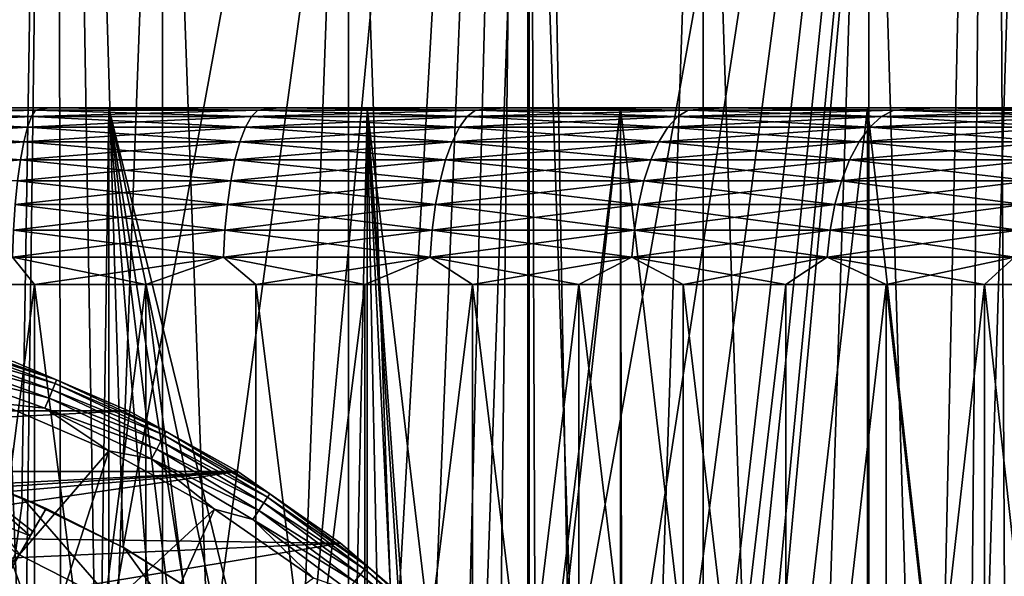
# Model space of a CAD drawing. Header units: metres. Extents: x -30 to 30, y -76 to 64.
# Tile 420 of 541: x 1.23 to 4.02, y 51.17 to 52.75. Entities that reach past the tile are written whole.
import ezdxf

# ---------------------------------------------------------------- set-up
doc = ezdxf.new("R2010")
doc.units = ezdxf.units.M
doc.layers.add('solid_508511', color=7, linetype='CONTINUOUS')

msp = doc.modelspace()

# ---------------------------------------------------------------- linework, layer by layer
at = {"layer": 'solid_508511'}
for points in [[(0.713028, 10.325403, 22.988945), (1.337299, 57.5, 22.961088), (0, 57.5, 23)], [(0, 51.650002, -23), (0, 57.5, -23), (1.337299, 57.5, -22.961088)], [(0.317385, 51.633965, -22.99781), (0, 51.650002, -23), (1.337299, 57.5, -22.961088)], [(0.632159, 51.585915, -22.99131), (0.317385, 51.633965, -22.99781), (1.337299, 57.5, -22.961088)], [(0.940297, 51.506386, -22.980772), (0.632159, 51.585915, -22.99131), (1.337299, 57.5, -22.961088)], [(0.713028, 10.325403, 22.988945), (1.425724, 10.251332, 22.955769), (1.337299, 57.5, 22.961088)], [(1.239699, 51.395794, -22.966566), (0.940297, 51.506386, -22.980772), (1.337299, 57.5, -22.961088)], [(1.526391, 51.255478, -22.949295), (1.239699, 51.395794, -22.966566), (1.337299, 57.5, -22.961088)], [(2.134112, 10.127601, 22.900776), (2.670147, 57.5, 22.844479), (1.337299, 57.5, 22.961088)], [(1.425724, 10.251332, 22.955769), (2.134112, 10.127601, 22.900776), (1.337299, 57.5, 22.961088)], [(1.526391, 51.255478, -22.949295), (1.337299, 57.5, -22.961088), (2.670147, 57.5, -22.844479)], [(1.797992, 51.086449, -22.929615), (1.526391, 51.255478, -22.949295), (2.670147, 57.5, -22.844479)], [(2.051232, 50.890598, -22.908348), (1.797992, 51.086449, -22.929615), (2.670147, 57.5, -22.844479)], [(2.28324, 50.670086, -22.886389), (2.051232, 50.890598, -22.908348), (2.670147, 57.5, -22.844479)], [(2.134112, 10.127601, 22.900776), (2.837464, 9.95345, 22.824303), (2.670147, 57.5, 22.844479)], [(2.390679, 50.551128, -22.875416), (2.28324, 50.670086, -22.886389), (2.670147, 57.5, -22.844479)], [(2.49194, 50.426842, -22.864607), (2.390679, 50.551128, -22.875416), (2.670147, 57.5, -22.844479)], [(2.674352, 50.164429, -22.843988), (2.49194, 50.426842, -22.864607), (2.670147, 57.5, -22.844479)], [(3.532685, 9.728444, 22.727079), (3.993941, 57.5, 22.650572), (2.670147, 57.5, 22.844479)], [(2.837464, 9.95345, 22.824303), (3.532685, 9.728444, 22.727079), (2.670147, 57.5, 22.844479)], [(2.674352, 50.164429, -22.843988), (2.670147, 57.5, -22.844479), (3.993941, 57.5, -22.650572)], [(2.829364, 49.884613, -22.825308), (2.674352, 50.164429, -22.843988), (3.993941, 57.5, -22.650572)], [(2.954892, 49.591381, -22.809397), (2.829364, 49.884613, -22.825308), (3.993941, 57.5, -22.650572)], [(3.050039, 49.287239, -22.796869), (2.954892, 49.591381, -22.809397), (3.993941, 57.5, -22.650572)], [(3.113941, 48.975269, -22.788229), (3.050039, 49.287239, -22.796869), (3.993941, 57.5, -22.650572)], [(3.145982, 48.659077, -22.783827), (3.113941, 48.975269, -22.788229), (3.993941, 57.5, -22.650572)], [(3.145982, 48.340935, -22.783827), (3.145982, 48.659077, -22.783827), (3.993941, 57.5, -22.650572)], [(3.614462, 39.964725, -22.714218), (3.145982, 48.340935, -22.783827), (3.993941, 57.5, -22.650572)], [(3.532685, 9.728444, 22.727079), (4.216583, 9.452147, 22.610184), (3.993941, 57.5, 22.650572)], [(4.314974, 39.682007, -22.591614), (3.614462, 39.964725, -22.714218), (3.993941, 57.5, -22.650572)], [(4.886701, 9.123749, 22.474878), (5.304138, 57.5, 22.380037), (3.993941, 57.5, 22.650572)], [(4.216583, 9.452147, 22.610184), (4.886701, 9.123749, 22.474878), (3.993941, 57.5, 22.650572)], [(4.314974, 39.682007, -22.591614), (3.993941, 57.5, -22.650572), (5.304138, 57.5, -22.380037)], [(1.637794, 54.5, 6.290277), (1.637813, 39.999996, 6.290276), (1.098375, 39.999996, 6.406526)], [(1.098508, 54.5, 6.406504), (1.637794, 54.5, 6.290277), (1.098375, 39.999996, 6.406526)], [(1.098508, 54.5, -6.406504), (1.098376, 39.999996, -6.406526), (1.637815, 39.999996, -6.290275)], [(1.637794, 54.5, -6.290277), (1.098508, 54.5, -6.406504), (1.637815, 39.999996, -6.290275)], [(1.637794, 54.5, 6.290277), (2.165419, 54.5, 6.128702), (1.637813, 39.999996, 6.290276)], [(1.637794, 54.5, -6.290277), (1.637815, 39.999996, -6.290275), (2.165299, 39.999996, -6.128742)], [(2.165419, 54.5, -6.128702), (1.637794, 54.5, -6.290277), (2.165299, 39.999996, -6.128742)], [(2.165419, 54.5, 6.128702), (2.165296, 39.999996, 6.128743), (1.637813, 39.999996, 6.290276)], [(2.677306, 54.5, 5.923008), (2.67735, 39.999996, 5.922989), (2.165296, 39.999996, 6.128743)], [(2.165419, 54.5, 6.128702), (2.677306, 54.5, 5.923008), (2.165296, 39.999996, 6.128743)], [(2.165419, 54.5, -6.128702), (2.165299, 39.999996, -6.128742), (2.677352, 39.999996, -5.922988)], [(2.677306, 54.5, -5.923008), (2.165419, 54.5, -6.128702), (2.677352, 39.999996, -5.922988)], [(2.677306, 54.5, 5.923008), (3.170048, 54.5, 5.674577), (2.67735, 39.999996, 5.922989)], [(2.677306, 54.5, -5.923008), (2.677352, 39.999996, -5.922988), (3.169956, 39.999996, -5.674625)], [(3.170048, 54.5, -5.674577), (2.677306, 54.5, -5.923008), (3.169956, 39.999996, -5.674625)], [(3.170048, 54.5, 5.674577), (3.169953, 39.999996, 5.674627), (2.67735, 39.999996, 5.922989)], [(3.639813, 54.5, 5.385328), (3.639867, 39.999996, 5.385292), (3.169953, 39.999996, 5.674627)], [(3.170048, 54.5, 5.674577), (3.639813, 54.5, 5.385328), (3.169953, 39.999996, 5.674627)], [(3.170048, 54.5, -5.674577), (3.169956, 39.999996, -5.674625), (3.639868, 39.999996, -5.385291)], [(3.639813, 54.5, -5.385328), (3.170048, 54.5, -5.674577), (3.639868, 39.999996, -5.385291)], [(3.639813, 54.5, 5.385328), (4.083487, 54.5, 5.057189), (3.639867, 39.999996, 5.385292)], [(3.639813, 54.5, -5.385328), (3.639868, 39.999996, -5.385291), (4.083367, 39.999996, -5.057283)], [(4.083487, 54.5, -5.057189), (3.639813, 54.5, -5.385328), (4.083367, 39.999996, -5.057283)], [(4.083487, 54.5, 5.057189), (4.083364, 39.999996, 5.057286), (3.639867, 39.999996, 5.385292)], [(0.641151, 52.493843, 8.146592), (0.635159, 52.475506, 8.070461), (1.266402, 52.475506, 7.995749)], [(1.278348, 52.493843, -8.071175), (1.266402, 52.475506, -7.995749), (0.635159, 52.475506, -8.070461)], [(0.641151, 52.493843, -8.146592), (1.278348, 52.493843, -8.071175), (0.635159, 52.475506, -8.070461)], [(0.641151, 52.493843, -8.146592), (0.658937, 52.5, -8.223638), (1.278348, 52.493843, -8.071175)], [(1.278348, 52.493843, 8.071175), (0.658937, 52.5, 8.223638), (0.641151, 52.493843, 8.146592)], [(1.278348, 52.493843, 8.071175), (0.641151, 52.493843, 8.146592), (1.266402, 52.475506, 7.995749)], [(0.658937, 52.5, 8.223638), (1.316953, 52.5, 8.14421), (0.745352, 52.5, 9.470714)], [(1.316953, 52.5, -8.14421), (0.658937, 52.5, -8.223638), (0.745352, 52.5, -9.470714)], [(1.278348, 52.493843, -8.071175), (0.658937, 52.5, -8.223638), (1.316953, 52.5, -8.14421)], [(1.278348, 52.493843, 8.071175), (1.316953, 52.5, 8.14421), (0.658937, 52.5, 8.223638)], [(0.744993, 46.5, 9.470744), (0.745352, 52.5, 9.470714), (1.485397, 46.5, 9.383155)], [(0.745352, 52.5, -9.470714), (1.003377, 50.789806, -9.446864), (1.236453, 50.672832, -9.419192)], [(0.745352, 52.5, -9.470714), (1.236453, 50.672832, -9.419192), (1.457095, 50.531471, -9.387591)], [(0.745352, 52.5, -9.470714), (1.457095, 50.531471, -9.387591), (1.486151, 52.5, -9.383035)], [(1.316953, 52.5, 8.14421), (1.486151, 52.5, 9.383035), (0.745352, 52.5, 9.470714)], [(1.485397, 46.5, 9.383155), (0.745352, 52.5, 9.470714), (1.486151, 52.5, 9.383035)], [(1.316953, 52.5, -8.14421), (0.745352, 52.5, -9.470714), (1.486151, 52.5, -9.383035)], [(1.278348, 52.493843, 8.071175), (1.266402, 52.475506, 7.995749), (1.889838, 52.475506, 7.87174)], [(1.907665, 52.493843, -7.945996), (1.889838, 52.475506, -7.87174), (1.266402, 52.475506, -7.995749)], [(1.278348, 52.493843, -8.071175), (1.907665, 52.493843, -7.945996), (1.266402, 52.475506, -7.995749)], [(1.278348, 52.493843, -8.071175), (1.316953, 52.5, -8.14421), (1.907665, 52.493843, -7.945996)], [(1.907665, 52.493843, 7.945996), (1.316953, 52.5, 8.14421), (1.278348, 52.493843, 8.071175)], [(1.907665, 52.493843, 7.945996), (1.278348, 52.493843, 8.071175), (1.889838, 52.475506, 7.87174)], [(1.316953, 52.5, 8.14421), (1.968272, 52.5, 8.011763), (1.486151, 52.5, 9.383035)], [(1.968272, 52.5, -8.011763), (1.316953, 52.5, -8.14421), (1.486151, 52.5, -9.383035)], [(1.907665, 52.493843, -7.945996), (1.316953, 52.5, -8.14421), (1.968272, 52.5, -8.011763)], [(1.907665, 52.493843, 7.945996), (1.968272, 52.5, 8.011763), (1.316953, 52.5, 8.14421)], [(1.486151, 52.5, -9.383035), (1.457095, 50.531471, -9.387591), (1.662649, 50.366978, -9.353374)], [(1.485397, 46.5, 9.383155), (1.486151, 52.5, 9.383035), (2.216653, 46.5, 9.237773)], [(1.486151, 52.5, -9.383035), (1.662649, 50.366978, -9.353374), (1.849612, 50.181938, -9.318205)], [(1.486151, 52.5, -9.383035), (1.849612, 50.181938, -9.318205), (2.016315, 49.977982, -9.28356)], [(1.486151, 52.5, -9.383035), (2.016315, 49.977982, -9.28356), (2.160056, 49.758633, -9.251171)], [(1.486151, 52.5, -9.383035), (2.160056, 49.758633, -9.251171), (2.217708, 52.5, -9.237518)], [(1.968272, 52.5, 8.011763), (2.217708, 52.5, 9.237518), (1.486151, 52.5, 9.383035)], [(2.216653, 46.5, 9.237773), (1.486151, 52.5, 9.383035), (2.217708, 52.5, 9.237518)], [(1.968272, 52.5, -8.011763), (1.486151, 52.5, -9.383035), (2.217708, 52.5, -9.237518)], [(1.907665, 52.493843, 7.945996), (1.889838, 52.475506, 7.87174), (2.501621, 52.475506, 7.699199)], [(2.52522, 52.493843, -7.771827), (2.501621, 52.475506, -7.699199), (1.889838, 52.475506, -7.87174)], [(1.907665, 52.493843, -7.945996), (2.52522, 52.493843, -7.771827), (1.889838, 52.475506, -7.87174)], [(1.907665, 52.493843, -7.945996), (1.968272, 52.5, -8.011763), (2.52522, 52.493843, -7.771827)], [(2.52522, 52.493843, 7.771827), (1.968272, 52.5, 8.011763), (1.907665, 52.493843, 7.945996)], [(2.52522, 52.493843, 7.771827), (1.907665, 52.493843, 7.945996), (2.501621, 52.475506, 7.699199)], [(1.968272, 52.5, 8.011763), (2.607452, 52.5, 7.82711), (2.217708, 52.5, 9.237518)], [(2.607452, 52.5, -7.82711), (1.968272, 52.5, -8.011763), (2.217708, 52.5, -9.237518)], [(2.52522, 52.493843, -7.771827), (1.968272, 52.5, -8.011763), (2.607452, 52.5, -7.82711)], [(2.52522, 52.493843, 7.771827), (2.607452, 52.5, 7.82711), (1.968272, 52.5, 8.011763)], [(2.217708, 52.5, -9.237518), (2.160056, 49.758633, -9.251171), (2.279464, 49.526661, -9.222475)], [(2.216653, 46.5, 9.237773), (2.217708, 52.5, 9.237518), (2.934255, 46.5, 9.035494)], [(2.217708, 52.5, -9.237518), (2.279464, 49.526661, -9.222475), (2.373737, 49.284451, -9.198662)], [(2.217708, 52.5, -9.237518), (2.373737, 49.284451, -9.198662), (2.441936, 49.035683, -9.180792)], [(2.217708, 52.5, -9.237518), (2.441936, 49.035683, -9.180792), (2.484058, 48.781879, -9.169485)], [(2.217708, 52.5, -9.237518), (2.484058, 48.781879, -9.169485), (2.935682, 52.5, -9.035028)], [(2.607452, 52.5, 7.82711), (2.935682, 52.5, 9.035028), (2.217708, 52.5, 9.237518)], [(2.934255, 46.5, 9.035494), (2.217708, 52.5, 9.237518), (2.935682, 52.5, 9.035028)], [(2.607452, 52.5, -7.82711), (2.217708, 52.5, -9.237518), (2.935682, 52.5, -9.035028)], [(2.935682, 52.5, -9.035028), (2.484058, 48.781879, -9.169485), (2.499872, 48.525898, -9.165186)], [(2.948315, 46.5, -9.030915), (2.935682, 52.5, -9.035028), (2.499872, 48.525898, -9.165186)], [(2.52522, 52.493843, 7.771827), (2.501621, 52.475506, 7.699199), (3.097982, 52.475506, 7.47919)], [(3.127206, 52.493843, -7.549743), (3.097982, 52.475506, -7.47919), (2.501621, 52.475506, -7.699199)], [(2.52522, 52.493843, -7.771827), (3.127206, 52.493843, -7.549743), (2.501621, 52.475506, -7.699199)], [(2.52522, 52.493843, -7.771827), (2.607452, 52.5, -7.82711), (3.127206, 52.493843, -7.549743)], [(3.127206, 52.493843, 7.549743), (2.607452, 52.5, 7.82711), (2.52522, 52.493843, 7.771827)], [(3.127206, 52.493843, 7.549743), (2.52522, 52.493843, 7.771827), (3.097982, 52.475506, 7.47919)], [(2.607452, 52.5, 7.82711), (3.229092, 52.5, 7.591803), (2.935682, 52.5, 9.035028)], [(3.229092, 52.5, -7.591803), (2.607452, 52.5, -7.82711), (2.935682, 52.5, -9.035028)], [(3.127206, 52.493843, -7.549743), (2.607452, 52.5, -7.82711), (3.229092, 52.5, -7.591803)], [(3.127206, 52.493843, 7.549743), (3.229092, 52.5, 7.591803), (2.607452, 52.5, 7.82711)], [(2.934255, 46.5, 9.035494), (2.935682, 52.5, 9.035028), (3.633785, 46.5, 8.777563)], [(3.229092, 52.5, 7.591803), (3.635472, 52.5, 8.776863), (2.935682, 52.5, 9.035028)], [(3.633785, 46.5, 8.777563), (2.935682, 52.5, 9.035028), (3.635472, 52.5, 8.776863)], [(3.229092, 52.5, -7.591803), (2.935682, 52.5, -9.035028), (3.635472, 52.5, -8.776863)], [(2.948315, 46.5, -9.030915), (3.635472, 52.5, -8.776863), (2.935682, 52.5, -9.035028)], [(3.647443, 46.5, -8.771896), (3.635472, 52.5, -8.776863), (2.948315, 46.5, -9.030915)], [(3.127206, 52.493843, 7.549743), (3.097982, 52.475506, 7.47919), (3.675242, 52.475506, 7.213069)], [(3.709912, 52.493843, -7.281112), (3.675242, 52.475506, -7.213069), (3.097982, 52.475506, -7.47919)], [(3.127206, 52.493843, -7.549743), (3.709912, 52.493843, -7.281112), (3.097982, 52.475506, -7.47919)], [(3.127206, 52.493843, -7.549743), (3.229092, 52.5, -7.591803), (3.709912, 52.493843, -7.281112)], [(3.709912, 52.493843, 7.281112), (3.229092, 52.5, 7.591803), (3.127206, 52.493843, 7.549743)], [(3.709912, 52.493843, 7.281112), (3.127206, 52.493843, 7.549743), (3.675242, 52.475506, 7.213069)], [(3.229092, 52.5, 7.591803), (3.829552, 52.5, 7.307326), (3.635472, 52.5, 8.776863)], [(3.829552, 52.5, -7.307326), (3.229092, 52.5, -7.591803), (3.635472, 52.5, -8.776863)], [(3.709912, 52.493843, -7.281112), (3.229092, 52.5, -7.591803), (3.829552, 52.5, -7.307326)], [(3.709912, 52.493843, 7.281112), (3.829552, 52.5, 7.307326), (3.229092, 52.5, 7.591803)], [(3.633785, 46.5, 8.777563), (3.635472, 52.5, 8.776863), (4.310934, 46.5, 8.465569)], [(3.829552, 52.5, 7.307326), (4.312915, 52.5, 8.464558), (3.635472, 52.5, 8.776863)], [(4.310934, 46.5, 8.465569), (3.635472, 52.5, 8.776863), (4.312915, 52.5, 8.464558)], [(3.829552, 52.5, -7.307326), (3.635472, 52.5, -8.776863), (4.312915, 52.5, -8.464558)], [(3.647443, 46.5, -8.771896), (4.312915, 52.5, -8.464558), (3.635472, 52.5, -8.776863)], [(4.324105, 46.5, -8.458849), (4.312915, 52.5, -8.464558), (3.647443, 46.5, -8.771896)], [(3.709912, 52.493843, 7.281112), (3.675242, 52.475506, 7.213069), (4.229844, 52.475506, 6.902478)], [(4.269745, 52.493843, -6.96759), (4.229844, 52.475506, -6.902478), (3.675242, 52.475506, -7.213069)], [(3.709912, 52.493843, -7.281112), (4.269745, 52.493843, -6.96759), (3.675242, 52.475506, -7.213069)], [(3.709912, 52.493843, -7.281112), (3.829552, 52.5, -7.307326), (4.269745, 52.493843, -6.96759)], [(4.269745, 52.493843, 6.96759), (3.829552, 52.5, 7.307326), (3.709912, 52.493843, 7.281112)], [(4.269745, 52.493843, 6.96759), (3.709912, 52.493843, 7.281112), (4.229844, 52.475506, 6.902478)], [(3.829552, 52.5, 7.307326), (4.40535, 52.5, 6.975342), (4.312915, 52.5, 8.464558)], [(4.40535, 52.5, -6.975342), (3.829552, 52.5, -7.307326), (4.312915, 52.5, -8.464558)], [(4.269745, 52.493843, -6.96759), (3.829552, 52.5, -7.307326), (4.40535, 52.5, -6.975342)], [(4.269745, 52.493843, 6.96759), (4.40535, 52.5, 6.975342), (3.829552, 52.5, 7.307326)], [(0.635159, 52.475506, 8.070461), (0.629467, 52.445431, 7.998133), (1.255053, 52.445431, 7.92409)], [(1.266402, 52.475506, -7.995749), (1.255053, 52.445431, -7.92409), (0.629467, 52.445431, -7.998133)], [(0.635159, 52.475506, -8.070461), (1.266402, 52.475506, -7.995749), (0.629467, 52.445431, -7.998133)], [(1.266402, 52.475506, 7.995749), (0.635159, 52.475506, 8.070461), (1.255053, 52.445431, 7.92409)], [(1.266402, 52.475506, 7.995749), (1.255053, 52.445431, 7.92409), (1.872901, 52.445431, 7.801192)], [(1.889838, 52.475506, -7.87174), (1.872901, 52.445431, -7.801192), (1.255053, 52.445431, -7.92409)], [(1.266402, 52.475506, -7.995749), (1.889838, 52.475506, -7.87174), (1.255053, 52.445431, -7.92409)], [(1.889838, 52.475506, 7.87174), (1.266402, 52.475506, 7.995749), (1.872901, 52.445431, 7.801192)], [(1.889838, 52.475506, 7.87174), (1.872901, 52.445431, 7.801192), (2.479202, 52.445431, 7.630198)], [(2.501621, 52.475506, -7.699199), (2.479202, 52.445431, -7.630198), (1.872901, 52.445431, -7.801192)], [(1.889838, 52.475506, -7.87174), (2.501621, 52.475506, -7.699199), (1.872901, 52.445431, -7.801192)], [(2.501621, 52.475506, 7.699199), (1.889838, 52.475506, 7.87174), (2.479202, 52.445431, 7.630198)], [(2.501621, 52.475506, 7.699199), (2.479202, 52.445431, 7.630198), (3.070217, 52.445431, 7.41216)], [(3.097982, 52.475506, -7.47919), (3.070217, 52.445431, -7.41216), (2.479202, 52.445431, -7.630198)], [(2.501621, 52.475506, -7.699199), (3.097982, 52.475506, -7.47919), (2.479202, 52.445431, -7.630198)], [(3.097982, 52.475506, 7.47919), (2.501621, 52.475506, 7.699199), (3.070217, 52.445431, 7.41216)], [(3.097982, 52.475506, 7.47919), (3.070217, 52.445431, 7.41216), (3.642304, 52.445431, 7.148425)], [(3.675242, 52.475506, -7.213069), (3.642304, 52.445431, -7.148425), (3.070217, 52.445431, -7.41216)], [(3.097982, 52.475506, -7.47919), (3.675242, 52.475506, -7.213069), (3.070217, 52.445431, -7.41216)], [(3.675242, 52.475506, 7.213069), (3.097982, 52.475506, 7.47919), (3.642304, 52.445431, 7.148425)], [(3.675242, 52.475506, 7.213069), (3.642304, 52.445431, 7.148425), (4.191936, 52.445431, 6.840617)], [(4.229844, 52.475506, -6.902478), (4.191936, 52.445431, -6.840617), (3.642304, 52.445431, -7.148425)], [(3.675242, 52.475506, -7.213069), (4.229844, 52.475506, -6.902478), (3.642304, 52.445431, -7.148425)], [(4.229844, 52.475506, 6.902478), (3.675242, 52.475506, 7.213069), (4.191936, 52.445431, 6.840617)], [(0.629467, 52.445431, 7.998133), (0.624214, 52.404369, 7.931391), (1.24458, 52.404369, 7.857966)], [(1.255053, 52.445431, -7.92409), (1.24458, 52.404369, -7.857966), (0.624214, 52.404369, -7.931391)], [(0.629467, 52.445431, -7.998133), (1.255053, 52.445431, -7.92409), (0.624214, 52.404369, -7.931391)], [(1.255053, 52.445431, 7.92409), (0.629467, 52.445431, 7.998133), (1.24458, 52.404369, 7.857966)], [(1.255053, 52.445431, 7.92409), (1.24458, 52.404369, 7.857966), (1.857272, 52.404369, 7.736094)], [(1.872901, 52.445431, -7.801192), (1.857272, 52.404369, -7.736094), (1.24458, 52.404369, -7.857966)], [(1.255053, 52.445431, -7.92409), (1.872901, 52.445431, -7.801192), (1.24458, 52.404369, -7.857966)], [(1.872901, 52.445431, 7.801192), (1.255053, 52.445431, 7.92409), (1.857272, 52.404369, 7.736094)], [(1.872901, 52.445431, 7.801192), (1.857272, 52.404369, 7.736094), (2.458513, 52.404369, 7.566526)], [(2.479202, 52.445431, -7.630198), (2.458513, 52.404369, -7.566526), (1.857272, 52.404369, -7.736094)], [(1.872901, 52.445431, -7.801192), (2.479202, 52.445431, -7.630198), (1.857272, 52.404369, -7.736094)], [(2.479202, 52.445431, 7.630198), (1.872901, 52.445431, 7.801192), (2.458513, 52.404369, 7.566526)], [(2.479202, 52.445431, 7.630198), (2.458513, 52.404369, 7.566526), (3.044598, 52.404369, 7.350309)], [(3.070217, 52.445431, -7.41216), (3.044598, 52.404369, -7.350309), (2.458513, 52.404369, -7.566526)], [(2.479202, 52.445431, -7.630198), (3.070217, 52.445431, -7.41216), (2.458513, 52.404369, -7.566526)], [(3.070217, 52.445431, 7.41216), (2.479202, 52.445431, 7.630198), (3.044598, 52.404369, 7.350309)], [(3.070217, 52.445431, 7.41216), (3.044598, 52.404369, 7.350309), (3.611911, 52.404369, 7.088774)], [(3.642304, 52.445431, -7.148425), (3.611911, 52.404369, -7.088774), (3.044598, 52.404369, -7.350309)], [(3.070217, 52.445431, -7.41216), (3.642304, 52.445431, -7.148425), (3.044598, 52.404369, -7.350309)], [(3.642304, 52.445431, 7.148425), (3.070217, 52.445431, 7.41216), (3.611911, 52.404369, 7.088774)], [(3.642304, 52.445431, 7.148425), (3.611911, 52.404369, 7.088774), (4.156955, 52.404369, 6.783534)], [(4.191936, 52.445431, -6.840617), (4.156955, 52.404369, -6.783534), (3.611911, 52.404369, -7.088774)], [(3.642304, 52.445431, -7.148425), (4.191936, 52.445431, -6.840617), (3.611911, 52.404369, -7.088774)], [(4.191936, 52.445431, 6.840617), (3.642304, 52.445431, 7.148425), (4.156955, 52.404369, 6.783534)], [(0.624214, 52.404369, 7.931391), (0.619531, 52.353333, 7.871883), (1.235242, 52.353333, 7.799009)], [(1.24458, 52.404369, -7.857966), (1.235242, 52.353333, -7.799009), (0.619531, 52.353333, -7.871883)], [(0.624214, 52.404369, -7.931391), (1.24458, 52.404369, -7.857966), (0.619531, 52.353333, -7.871883)], [(1.24458, 52.404369, 7.857966), (0.624214, 52.404369, 7.931391), (1.235242, 52.353333, 7.799009)], [(1.24458, 52.404369, 7.857966), (1.235242, 52.353333, 7.799009), (1.843337, 52.353333, 7.678051)], [(1.857272, 52.404369, -7.736094), (1.843337, 52.353333, -7.678051), (1.235242, 52.353333, -7.799009)], [(1.24458, 52.404369, -7.857966), (1.857272, 52.404369, -7.736094), (1.235242, 52.353333, -7.799009)], [(1.857272, 52.404369, 7.736094), (1.24458, 52.404369, 7.857966), (1.843337, 52.353333, 7.678051)], [(1.857272, 52.404369, 7.736094), (1.843337, 52.353333, 7.678051), (2.440068, 52.353333, 7.509756)], [(2.458513, 52.404369, -7.566526), (2.440068, 52.353333, -7.509756), (1.843337, 52.353333, -7.678051)], [(1.857272, 52.404369, -7.736094), (2.458513, 52.404369, -7.566526), (1.843337, 52.353333, -7.678051)], [(2.458513, 52.404369, 7.566526), (1.857272, 52.404369, 7.736094), (2.440068, 52.353333, 7.509756)], [(2.458513, 52.404369, 7.566526), (2.440068, 52.353333, 7.509756), (3.021754, 52.353333, 7.29516)], [(3.044598, 52.404369, -7.350309), (3.021754, 52.353333, -7.29516), (2.440068, 52.353333, -7.509756)], [(2.458513, 52.404369, -7.566526), (3.044598, 52.404369, -7.350309), (2.440068, 52.353333, -7.509756)], [(3.044598, 52.404369, 7.350309), (2.458513, 52.404369, 7.566526), (3.021754, 52.353333, 7.29516)], [(3.044598, 52.404369, 7.350309), (3.021754, 52.353333, 7.29516), (3.584811, 52.353333, 7.035588)], [(3.611911, 52.404369, -7.088774), (3.584811, 52.353333, -7.035588), (3.021754, 52.353333, -7.29516)], [(3.044598, 52.404369, -7.350309), (3.611911, 52.404369, -7.088774), (3.021754, 52.353333, -7.29516)], [(3.611911, 52.404369, 7.088774), (3.044598, 52.404369, 7.350309), (3.584811, 52.353333, 7.035588)], [(3.611911, 52.404369, 7.088774), (3.584811, 52.353333, 7.035588), (4.125766, 52.353333, 6.732638)], [(4.156955, 52.404369, -6.783534), (4.125766, 52.353333, -6.732638), (3.584811, 52.353333, -7.035588)], [(3.611911, 52.404369, -7.088774), (4.156955, 52.404369, -6.783534), (3.584811, 52.353333, -7.035588)], [(4.156955, 52.404369, 6.783534), (3.611911, 52.404369, 7.088774), (4.125766, 52.353333, 6.732638)], [(1.235242, 52.353333, -7.799009), (1.227269, 52.293575, -7.748672), (0.615532, 52.293575, -7.821076)], [(0.619531, 52.353333, -7.871883), (1.235242, 52.353333, -7.799009), (0.615532, 52.293575, -7.821076)], [(1.235242, 52.353333, 7.799009), (0.619531, 52.353333, 7.871883), (1.227269, 52.293575, 7.748672)], [(1.235242, 52.353333, 7.799009), (1.227269, 52.293575, 7.748672), (1.83144, 52.293575, 7.628496)], [(1.843337, 52.353333, -7.678051), (1.83144, 52.293575, -7.628496), (1.227269, 52.293575, -7.748672)], [(1.235242, 52.353333, -7.799009), (1.843337, 52.353333, -7.678051), (1.227269, 52.293575, -7.748672)], [(1.843337, 52.353333, 7.678051), (1.235242, 52.353333, 7.799009), (1.83144, 52.293575, 7.628496)], [(1.843337, 52.353333, 7.678051), (1.83144, 52.293575, 7.628496), (2.424319, 52.293575, 7.461287)], [(2.440068, 52.353333, -7.509756), (2.424319, 52.293575, -7.461287), (1.83144, 52.293575, -7.628496)], [(1.843337, 52.353333, -7.678051), (2.440068, 52.353333, -7.509756), (1.83144, 52.293575, -7.628496)], [(2.440068, 52.353333, 7.509756), (1.843337, 52.353333, 7.678051), (2.424319, 52.293575, 7.461287)], [(2.440068, 52.353333, 7.509756), (2.424319, 52.293575, 7.461287), (3.002251, 52.293575, 7.248076)], [(3.021754, 52.353333, -7.29516), (3.002251, 52.293575, -7.248076), (2.424319, 52.293575, -7.461287)], [(2.440068, 52.353333, -7.509756), (3.021754, 52.353333, -7.29516), (2.424319, 52.293575, -7.461287)], [(3.021754, 52.353333, 7.29516), (2.440068, 52.353333, 7.509756), (3.002251, 52.293575, 7.248076)], [(3.021754, 52.353333, 7.29516), (3.002251, 52.293575, 7.248076), (3.561674, 52.293575, 6.990179)], [(3.584811, 52.353333, -7.035588), (3.561674, 52.293575, -6.990179), (3.002251, 52.293575, -7.248076)], [(3.021754, 52.353333, -7.29516), (3.584811, 52.353333, -7.035588), (3.002251, 52.293575, -7.248076)], [(3.584811, 52.353333, 7.035588), (3.021754, 52.353333, 7.29516), (3.561674, 52.293575, 6.990179)], [(3.584811, 52.353333, 7.035588), (3.561674, 52.293575, 6.990179), (4.099137, 52.293575, 6.689185)], [(4.125766, 52.353333, -6.732638), (4.099137, 52.293575, -6.689185), (3.561674, 52.293575, -6.990179)], [(3.584811, 52.353333, -7.035588), (4.125766, 52.353333, -6.732638), (3.561674, 52.293575, -6.990179)], [(4.125766, 52.353333, 6.732638), (3.584811, 52.353333, 7.035588), (4.099137, 52.293575, 6.689185)], [(1.227269, 52.293575, 7.748672), (1.220859, 52.226574, 7.7082), (1.821874, 52.226574, 7.58865)], [(1.83144, 52.293575, -7.628496), (1.821874, 52.226574, -7.58865), (1.220859, 52.226574, -7.7082)], [(1.227269, 52.293575, -7.748672), (1.83144, 52.293575, -7.628496), (1.220859, 52.226574, -7.7082)], [(1.83144, 52.293575, 7.628496), (1.227269, 52.293575, 7.748672), (1.821874, 52.226574, 7.58865)], [(1.83144, 52.293575, 7.628496), (1.821874, 52.226574, 7.58865), (2.411656, 52.226574, 7.422314)], [(2.424319, 52.293575, -7.461287), (2.411656, 52.226574, -7.422314), (1.821874, 52.226574, -7.58865)], [(1.83144, 52.293575, -7.628496), (2.424319, 52.293575, -7.461287), (1.821874, 52.226574, -7.58865)], [(2.424319, 52.293575, 7.461287), (1.83144, 52.293575, 7.628496), (2.411656, 52.226574, 7.422314)], [(2.424319, 52.293575, 7.461287), (2.411656, 52.226574, 7.422314), (2.98657, 52.226574, 7.210217)], [(3.002251, 52.293575, -7.248076), (2.98657, 52.226574, -7.210217), (2.411656, 52.226574, -7.422314)], [(2.424319, 52.293575, -7.461287), (3.002251, 52.293575, -7.248076), (2.411656, 52.226574, -7.422314)], [(3.002251, 52.293575, 7.248076), (2.424319, 52.293575, 7.461287), (2.98657, 52.226574, 7.210217)], [(3.002251, 52.293575, 7.248076), (2.98657, 52.226574, 7.210217), (3.54307, 52.226574, 6.953667)], [(3.561674, 52.293575, -6.990179), (3.54307, 52.226574, -6.953667), (2.98657, 52.226574, -7.210217)], [(3.002251, 52.293575, -7.248076), (3.561674, 52.293575, -6.990179), (2.98657, 52.226574, -7.210217)], [(3.561674, 52.293575, 6.990179), (3.002251, 52.293575, 7.248076), (3.54307, 52.226574, 6.953667)], [(3.561674, 52.293575, 6.990179), (3.54307, 52.226574, 6.953667), (4.077727, 52.226574, 6.654245)], [(4.099137, 52.293575, -6.689185), (4.077727, 52.226574, -6.654245), (3.54307, 52.226574, -6.953667)], [(3.561674, 52.293575, -6.990179), (4.099137, 52.293575, -6.689185), (3.54307, 52.226574, -6.953667)], [(4.099137, 52.293575, 6.689185), (3.561674, 52.293575, 6.990179), (4.077727, 52.226574, 6.654245)], [(1.220859, 52.226574, 7.7082), (1.216169, 52.153984, 7.678587), (1.814875, 52.153984, 7.559497)], [(1.821874, 52.226574, -7.58865), (1.814875, 52.153984, -7.559497), (1.216169, 52.153984, -7.678587)], [(1.220859, 52.226574, -7.7082), (1.821874, 52.226574, -7.58865), (1.216169, 52.153984, -7.678587)], [(1.821874, 52.226574, 7.58865), (1.220859, 52.226574, 7.7082), (1.814875, 52.153984, 7.559497)], [(1.821874, 52.226574, 7.58865), (1.814875, 52.153984, 7.559497), (2.402391, 52.153984, 7.393801)], [(2.411656, 52.226574, -7.422314), (2.402391, 52.153984, -7.393801), (1.814875, 52.153984, -7.559497)], [(1.821874, 52.226574, -7.58865), (2.411656, 52.226574, -7.422314), (1.814875, 52.153984, -7.559497)], [(2.411656, 52.226574, 7.422314), (1.821874, 52.226574, 7.58865), (2.402391, 52.153984, 7.393801)], [(2.411656, 52.226574, 7.422314), (2.402391, 52.153984, 7.393801), (2.975097, 52.153984, 7.182518)], [(2.98657, 52.226574, -7.210217), (2.975097, 52.153984, -7.182518), (2.402391, 52.153984, -7.393801)], [(2.411656, 52.226574, -7.422314), (2.98657, 52.226574, -7.210217), (2.402391, 52.153984, -7.393801)], [(2.98657, 52.226574, 7.210217), (2.411656, 52.226574, 7.422314), (2.975097, 52.153984, 7.182518)], [(2.98657, 52.226574, 7.210217), (2.975097, 52.153984, 7.182518), (3.529459, 52.153984, 6.926954)], [(3.54307, 52.226574, -6.953667), (3.529459, 52.153984, -6.926954), (2.975097, 52.153984, -7.182518)], [(2.98657, 52.226574, -7.210217), (3.54307, 52.226574, -6.953667), (2.975097, 52.153984, -7.182518)], [(3.54307, 52.226574, 6.953667), (2.98657, 52.226574, 7.210217), (3.529459, 52.153984, 6.926954)], [(3.54307, 52.226574, 6.953667), (3.529459, 52.153984, 6.926954), (4.062062, 52.153984, 6.628682)], [(4.077727, 52.226574, -6.654245), (4.062062, 52.153984, -6.628682), (3.529459, 52.153984, -6.926954)], [(3.54307, 52.226574, -6.953667), (4.077727, 52.226574, -6.654245), (3.529459, 52.153984, -6.926954)], [(4.077727, 52.226574, 6.654245), (3.54307, 52.226574, 6.953667), (4.062062, 52.153984, 6.628682)], [(1.216169, 52.153984, 7.678587), (1.213315, 52.077595, 7.660568), (1.810616, 52.077595, 7.541758)], [(1.814875, 52.153984, -7.559497), (1.810616, 52.077595, -7.541758), (1.213315, 52.077595, -7.660568)], [(1.216169, 52.153984, -7.678587), (1.814875, 52.153984, -7.559497), (1.213315, 52.077595, -7.660568)], [(1.814875, 52.153984, 7.559497), (1.216169, 52.153984, 7.678587), (1.810616, 52.077595, 7.541758)], [(1.814875, 52.153984, 7.559497), (1.810616, 52.077595, 7.541758), (2.396754, 52.077595, 7.37645)], [(2.402391, 52.153984, -7.393801), (2.396754, 52.077595, -7.37645), (1.810616, 52.077595, -7.541758)], [(1.814875, 52.153984, -7.559497), (2.402391, 52.153984, -7.393801), (1.810616, 52.077595, -7.541758)], [(2.402391, 52.153984, 7.393801), (1.814875, 52.153984, 7.559497), (2.396754, 52.077595, 7.37645)], [(2.402391, 52.153984, 7.393801), (2.396754, 52.077595, 7.37645), (2.968115, 52.077595, 7.165663)], [(2.975097, 52.153984, -7.182518), (2.968115, 52.077595, -7.165663), (2.396754, 52.077595, -7.37645)], [(2.402391, 52.153984, -7.393801), (2.975097, 52.153984, -7.182518), (2.396754, 52.077595, -7.37645)], [(2.975097, 52.153984, 7.182518), (2.402391, 52.153984, 7.393801), (2.968115, 52.077595, 7.165663)], [(2.975097, 52.153984, 7.182518), (2.968115, 52.077595, 7.165663), (3.521177, 52.077595, 6.910698)], [(3.529459, 52.153984, -6.926954), (3.521177, 52.077595, -6.910698), (2.968115, 52.077595, -7.165663)], [(2.975097, 52.153984, -7.182518), (3.529459, 52.153984, -6.926954), (2.968115, 52.077595, -7.165663)], [(3.529459, 52.153984, 6.926954), (2.975097, 52.153984, 7.182518), (3.521177, 52.077595, 6.910698)], [(3.529459, 52.153984, 6.926954), (3.521177, 52.077595, 6.910698), (4.052529, 52.077595, 6.613126)], [(4.062062, 52.153984, -6.628682), (4.052529, 52.077595, -6.613126), (3.521177, 52.077595, -6.910698)], [(3.529459, 52.153984, -6.926954), (4.062062, 52.153984, -6.628682), (3.521177, 52.077595, -6.910698)], [(4.062062, 52.153984, 6.628682), (3.529459, 52.153984, 6.926954), (4.052529, 52.077595, 6.613126)], [(1.213315, 52.077595, 7.660568), (0.958618, 52, 7.690485), (1.275608, 52, 7.6443)], [(1.213315, 52.077595, -7.660568), (1.275608, 52, -7.6443), (0.958618, 52, -7.690485)], [(1.213315, 52.077595, 7.660568), (1.275608, 52, 7.6443), (1.590419, 52, 7.585055)], [(1.810616, 52.077595, 7.541758), (1.213315, 52.077595, 7.660568), (1.590419, 52, 7.585055)], [(1.213315, 52.077595, -7.660568), (1.810616, 52.077595, -7.541758), (1.275608, 52, -7.6443)], [(1.810616, 52.077595, -7.541758), (1.590419, 52, -7.585055), (1.275608, 52, -7.6443)], [(1.810616, 52.077595, 7.541758), (1.590419, 52, 7.585055), (1.902513, 52, 7.512852)], [(1.810616, 52.077595, -7.541758), (1.902513, 52, -7.512852), (1.590419, 52, -7.585055)], [(1.810616, 52.077595, 7.541758), (1.902513, 52, 7.512852), (2.211356, 52, 7.427813)], [(2.396754, 52.077595, 7.37645), (1.810616, 52.077595, 7.541758), (2.211356, 52, 7.427813)], [(1.810616, 52.077595, -7.541758), (2.396754, 52.077595, -7.37645), (1.902513, 52, -7.512852)], [(2.396754, 52.077595, -7.37645), (2.211356, 52, -7.427813), (1.902513, 52, -7.512852)], [(2.396754, 52.077595, 7.37645), (2.211356, 52, 7.427813), (2.516421, 52, 7.330084)], [(2.396754, 52.077595, -7.37645), (2.516421, 52, -7.330084), (2.211356, 52, -7.427813)], [(2.396754, 52.077595, 7.37645), (2.516421, 52, 7.330084), (2.817187, 52, 7.219831)], [(2.968115, 52.077595, 7.165663), (2.396754, 52.077595, 7.37645), (2.817187, 52, 7.219831)], [(2.396754, 52.077595, -7.37645), (2.968115, 52.077595, -7.165663), (2.516421, 52, -7.330084)], [(2.968115, 52.077595, -7.165663), (2.817187, 52, -7.219831), (2.516421, 52, -7.330084)], [(2.968115, 52.077595, 7.165663), (2.817187, 52, 7.219831), (3.11314, 52, 7.097243)], [(2.968115, 52.077595, -7.165663), (3.11314, 52, -7.097243), (2.817187, 52, -7.219831)], [(2.968115, 52.077595, 7.165663), (3.11314, 52, 7.097243), (3.403774, 52, 6.96253)], [(3.521177, 52.077595, 6.910698), (2.968115, 52.077595, 7.165663), (3.403774, 52, 6.96253)], [(2.968115, 52.077595, -7.165663), (3.521177, 52.077595, -6.910698), (3.11314, 52, -7.097243)], [(3.521177, 52.077595, -6.910698), (3.403774, 52, -6.96253), (3.11314, 52, -7.097243)], [(3.521177, 52.077595, 6.910698), (3.403774, 52, 6.96253), (3.688592, 52, 6.815922)], [(3.521177, 52.077595, -6.910698), (3.688592, 52, -6.815922), (3.403774, 52, -6.96253)], [(3.521177, 52.077595, 6.910698), (3.688592, 52, 6.815922), (3.967109, 52, 6.657668)], [(4.052529, 52.077595, 6.613126), (3.521177, 52.077595, 6.910698), (3.967109, 52, 6.657668)], [(3.521177, 52.077595, -6.910698), (4.052529, 52.077595, -6.613126), (3.688592, 52, -6.815922)], [(4.052529, 52.077595, -6.613126), (3.967109, 52, -6.657668), (3.688592, 52, -6.815922)], [(4.052529, 52.077595, 6.613126), (3.967109, 52, 6.657668), (4.238848, 52, 6.48804)], [(4.052529, 52.077595, -6.613126), (4.238848, 52, -6.48804), (3.967109, 52, -6.657668)], [(1.275608, 52, 7.6443), (0.958618, 52, 7.690485), (0.958742, 49.53109, 7.690469)], [(0.958618, 52, -7.690485), (1.275608, 52, -7.6443), (0.958742, 49.53109, -7.690469)], [(1.275608, 52, 7.6443), (0.958742, 49.53109, 7.690469), (1.275652, 49.53109, 7.644293)], [(1.275608, 52, -7.6443), (1.275652, 49.53109, -7.644293), (0.958742, 49.53109, -7.690469)], [(1.275608, 52, 7.6443), (1.275652, 49.53109, 7.644293), (1.590319, 49.53109, 7.585076)], [(1.590419, 52, 7.585055), (1.275608, 52, 7.6443), (1.590319, 49.53109, 7.585076)], [(1.275608, 52, -7.6443), (1.590419, 52, -7.585055), (1.275652, 49.53109, -7.644293)], [(1.590419, 52, -7.585055), (1.590319, 49.53109, -7.585076), (1.275652, 49.53109, -7.644293)], [(1.590419, 52, 7.585055), (1.590319, 49.53109, 7.585076), (1.90244, 49.53109, 7.51287)], [(1.590419, 52, -7.585055), (1.90244, 49.53109, -7.51287), (1.590319, 49.53109, -7.585076)], [(1.902513, 52, 7.512852), (1.590419, 52, 7.585055), (1.90244, 49.53109, 7.51287)], [(1.590419, 52, -7.585055), (1.902513, 52, -7.512852), (1.90244, 49.53109, -7.51287)], [(1.902513, 52, 7.512852), (1.90244, 49.53109, 7.51287), (2.211465, 49.53109, 7.427781)], [(2.211356, 52, -7.427813), (2.211465, 49.53109, -7.427781), (1.90244, 49.53109, -7.51287)], [(1.902513, 52, -7.512852), (2.211356, 52, -7.427813), (1.90244, 49.53109, -7.51287)], [(2.211356, 52, 7.427813), (1.902513, 52, 7.512852), (2.211465, 49.53109, 7.427781)], [(2.516421, 52, 7.330084), (2.211356, 52, 7.427813), (2.211465, 49.53109, 7.427781)], [(2.211356, 52, -7.427813), (2.516421, 52, -7.330084), (2.211465, 49.53109, -7.427781)], [(2.516421, 52, 7.330084), (2.211465, 49.53109, 7.427781), (2.516499, 49.53109, 7.330057)], [(2.516421, 52, -7.330084), (2.516499, 49.53109, -7.330057), (2.211465, 49.53109, -7.427781)], [(2.516421, 52, 7.330084), (2.516499, 49.53109, 7.330057), (2.817123, 49.53109, 7.219856)], [(2.817187, 52, 7.219831), (2.516421, 52, 7.330084), (2.817123, 49.53109, 7.219856)], [(2.516421, 52, -7.330084), (2.817187, 52, -7.219831), (2.516499, 49.53109, -7.330057)], [(2.817187, 52, -7.219831), (2.817123, 49.53109, -7.219856), (2.516499, 49.53109, -7.330057)], [(2.817187, 52, 7.219831), (2.817123, 49.53109, 7.219856), (3.113034, 49.53109, 7.09729)], [(2.817187, 52, -7.219831), (3.113034, 49.53109, -7.09729), (2.817123, 49.53109, -7.219856)], [(3.11314, 52, 7.097243), (2.817187, 52, 7.219831), (3.113034, 49.53109, 7.09729)], [(2.817187, 52, -7.219831), (3.11314, 52, -7.097243), (3.113034, 49.53109, -7.09729)], [(3.11314, 52, 7.097243), (3.113034, 49.53109, 7.09729), (3.403855, 49.53109, 6.962491)], [(3.403774, 52, -6.96253), (3.403855, 49.53109, -6.962491), (3.113034, 49.53109, -7.09729)], [(3.11314, 52, -7.097243), (3.403774, 52, -6.96253), (3.113034, 49.53109, -7.09729)], [(3.403774, 52, 6.96253), (3.11314, 52, 7.097243), (3.403855, 49.53109, 6.962491)], [(3.688592, 52, 6.815922), (3.403774, 52, 6.96253), (3.403855, 49.53109, 6.962491)], [(3.403774, 52, -6.96253), (3.688592, 52, -6.815922), (3.403855, 49.53109, -6.962491)], [(3.688592, 52, 6.815922), (3.403855, 49.53109, 6.962491), (3.688688, 49.53109, 6.81587)], [(3.688592, 52, -6.815922), (3.688688, 49.53109, -6.81587), (3.403855, 49.53109, -6.962491)], [(3.688592, 52, 6.815922), (3.688688, 49.53109, 6.81587), (3.967088, 49.53109, 6.657681)], [(3.967109, 52, 6.657668), (3.688592, 52, 6.815922), (3.967088, 49.53109, 6.657681)], [(3.688592, 52, -6.815922), (3.967109, 52, -6.657668), (3.688688, 49.53109, -6.81587)], [(3.967109, 52, -6.657668), (3.967088, 49.53109, -6.657681), (3.688688, 49.53109, -6.81587)], [(3.967109, 52, 6.657668), (3.967088, 49.53109, 6.657681), (4.238727, 49.53109, 6.48812)], [(4.238848, 52, -6.48804), (4.238727, 49.53109, -6.48812), (3.967088, 49.53109, -6.657681)], [(3.967109, 52, -6.657668), (4.238848, 52, -6.48804), (3.967088, 49.53109, -6.657681)], [(4.238848, 52, 6.48804), (3.967109, 52, 6.657668), (4.238727, 49.53109, 6.48812)], [(1.014856, 51.845531, -23.205029), (1.337889, 51.72995, -23.205029), (1.011477, 51.834393, -23.242954)], [(1.014856, 51.845531, -23.205029), (1.215569, 51.782131, -23.165592), (1.337889, 51.72995, -23.205029)], [(1.005991, 51.816307, -23.277836), (1.326202, 51.701733, -23.277836), (0.998614, 51.791988, -23.308302)], [(1.011477, 51.834393, -23.242954), (1.333434, 51.719196, -23.242954), (1.005991, 51.816307, -23.277836)], [(1.333434, 51.719196, -23.242954), (1.326202, 51.701733, -23.277836), (1.005991, 51.816307, -23.277836)], [(1.337889, 51.72995, -23.205029), (1.333434, 51.719196, -23.242954), (1.011477, 51.834393, -23.242954)], [(1.541364, 51.642323, -23), (1.21558, 51.782124, -23), (-1.541364, 51.642323, -23)], [(0.998614, 51.791988, -23.308302), (1.316477, 51.678257, -23.308302), (0.989637, 51.762398, -23.333151)], [(1.326202, 51.701733, -23.277836), (1.316477, 51.678257, -23.308302), (0.998614, 51.791988, -23.308302)], [(1.215569, 51.782131, -23.165592), (1.21558, 51.782124, -23), (1.541364, 51.642323, -23)], [(1.54138, 51.642315, -23.165592), (1.215569, 51.782131, -23.165592), (1.541364, 51.642323, -23)], [(1.337889, 51.72995, -23.205029), (1.215569, 51.782131, -23.165592), (1.54138, 51.642315, -23.165592)], [(0.989637, 51.762398, -23.333151), (1.304642, 51.649685, -23.333151), (1.171866, 51.664124, -23.351336)], [(1.316477, 51.678257, -23.308302), (1.304642, 51.649685, -23.333151), (0.989637, 51.762398, -23.333151)], [(1.337889, 51.72995, -23.205029), (1.648037, 51.58326, -23.205029), (1.333434, 51.719196, -23.242954)], [(1.337889, 51.72995, -23.205029), (1.54138, 51.642315, -23.165592), (1.648037, 51.58326, -23.205029)], [(1.326202, 51.701733, -23.277836), (1.633641, 51.556328, -23.277836), (1.316477, 51.678257, -23.308302)], [(1.333434, 51.719196, -23.242954), (1.64255, 51.572994, -23.242954), (1.326202, 51.701733, -23.277836)], [(1.64255, 51.572994, -23.242954), (1.633641, 51.556328, -23.277836), (1.326202, 51.701733, -23.277836)], [(1.648037, 51.58326, -23.205029), (1.64255, 51.572994, -23.242954), (1.333434, 51.719196, -23.242954)], [(1.316477, 51.678257, -23.308302), (1.621662, 51.533916, -23.308302), (1.304642, 51.649685, -23.333151)], [(1.633641, 51.556328, -23.277836), (1.621662, 51.533916, -23.308302), (1.316477, 51.678257, -23.308302)], [(1.541364, 51.642323, -23), (-1.541364, 51.642323, -23), (-1.851378, 51.470249, -23)], [(1.851378, 51.470249, -23), (1.541364, 51.642323, -23), (-1.851378, 51.470249, -23)], [(1.171866, 51.664124, -23.351336), (1.485963, 51.529331, -23.351336), (1.042041, 51.015709, -23.58305)], [(1.304642, 51.649685, -23.333151), (1.485963, 51.529331, -23.351336), (1.171866, 51.664124, -23.351336)], [(1.304642, 51.649685, -23.333151), (1.607083, 51.506641, -23.333151), (1.485963, 51.529331, -23.351336)], [(1.621662, 51.533916, -23.308302), (1.607083, 51.506641, -23.333151), (1.304642, 51.649685, -23.333151)], [(1.54138, 51.642315, -23.165592), (1.541364, 51.642323, -23), (1.851378, 51.470249, -23)], [(1.851374, 51.470257, -23.165592), (1.54138, 51.642315, -23.165592), (1.851378, 51.470249, -23)], [(1.648037, 51.58326, -23.205029), (1.54138, 51.642315, -23.165592), (1.851374, 51.470257, -23.165592)], [(1.64255, 51.572994, -23.242954), (1.935846, 51.397198, -23.242954), (1.633641, 51.556328, -23.277836)], [(1.648037, 51.58326, -23.205029), (1.942314, 51.406879, -23.205029), (1.64255, 51.572994, -23.242954)], [(1.942314, 51.406879, -23.205029), (1.935846, 51.397198, -23.242954), (1.64255, 51.572994, -23.242954)], [(1.648037, 51.58326, -23.205029), (1.851374, 51.470257, -23.165592), (1.942314, 51.406879, -23.205029)], [(1.621662, 51.533916, -23.308302), (1.911228, 51.360355, -23.308302), (1.607083, 51.506641, -23.333151)], [(1.633641, 51.556328, -23.277836), (1.925347, 51.381485, -23.277836), (1.621662, 51.533916, -23.308302)], [(1.925347, 51.381485, -23.277836), (1.911228, 51.360355, -23.308302), (1.621662, 51.533916, -23.308302)], [(1.935846, 51.397198, -23.242954), (1.925347, 51.381485, -23.277836), (1.633641, 51.556328, -23.277836)], [(1.058122, 51.466965, -21.581036), (0.940297, 51.506386, -22.980772), (1.239699, 51.395794, -22.966566)], [(1.242079, 51.394772, -15), (0.94284, 51.505589, -15), (1.058122, 51.466965, -20.059807)], [(1.221366, 51.239967, -15), (0.94284, 51.505589, -15), (1.242079, 51.394772, -15)], [(1.485963, 51.529331, -23.351336), (1.283606, 50.901459, -23.58305), (1.042041, 51.015709, -23.58305)], [(1.485963, 51.529331, -23.351336), (1.784811, 51.363457, -23.351336), (1.283606, 50.901459, -23.58305)], [(1.607083, 51.506641, -23.333151), (1.784811, 51.363457, -23.351336), (1.485963, 51.529331, -23.351336)], [(1.607083, 51.506641, -23.333151), (1.894047, 51.334641, -23.333151), (1.784811, 51.363457, -23.351336)], [(1.911228, 51.360355, -23.308302), (1.894047, 51.334641, -23.333151), (1.607083, 51.506641, -23.333151)], [(1.851378, 51.470249, -23), (-1.851378, 51.470249, -23), (-2.142362, 51.267723, -23)], [(-0.00042, 51.349998, -23), (1.851378, 51.470249, -23), (-2.142362, 51.267723, -23)], [(-0.00042, 51.349998, -23), (0.297348, 51.334446, -23), (1.851378, 51.470249, -23)], [(0.297348, 51.334446, -23), (0.591967, 51.287842, -23), (1.851378, 51.470249, -23)], [(0.591967, 51.287842, -23), (2.142362, 51.267723, -23), (1.851378, 51.470249, -23)], [(0.978813, 51.399902, -21.828634), (1.058122, 51.466965, -21.581036), (1.263142, 51.287827, -21.828632)], [(1.308033, 51.365582, -21.581036), (1.058122, 51.466965, -21.581036), (1.239699, 51.395794, -22.966566)], [(1.263142, 51.287827, -21.828632), (1.058122, 51.466965, -21.581036), (1.308033, 51.365582, -21.581036)], [(1.242079, 51.394772, -15), (1.058122, 51.466965, -20.059807), (1.308033, 51.365582, -20.059807)], [(1.270174, 51.300007, -19.778536), (1.308033, 51.365582, -20.059807), (1.058122, 51.466965, -20.059807)], [(1.270174, 51.300007, -19.778536), (1.058122, 51.466965, -20.059807), (1.232674, 51.235054, -19.5)], [(1.851374, 51.470257, -23.165592), (1.851378, 51.470249, -23), (2.142362, 51.267723, -23)], [(2.142371, 51.267715, -23.165592), (1.851374, 51.470257, -23.165592), (2.142362, 51.267723, -23)], [(1.942314, 51.406879, -23.205029), (1.851374, 51.470257, -23.165592), (2.142371, 51.267715, -23.165592)], [(0.978813, 51.399902, -21.828634), (1.263142, 51.287827, -21.828632), (1.205823, 51.188545, -22.066158)], [(1.501338, 51.097137, -15), (1.221366, 51.239967, -15), (1.242079, 51.394772, -15)], [(1.308033, 51.365582, -21.581036), (1.239699, 51.395794, -22.966566), (1.526391, 51.255478, -22.949295)], [(1.242079, 51.394772, -15), (1.308033, 51.365582, -20.059807), (1.526391, 51.255478, -22.949295)], [(1.528947, 51.254047, -15), (1.242079, 51.394772, -15), (1.526391, 51.255478, -22.949295)], [(1.501338, 51.097137, -15), (1.242079, 51.394772, -15), (1.528947, 51.254047, -15)], [(1.935846, 51.397198, -23.242954), (2.2105, 51.193501, -23.242954), (1.925347, 51.381485, -23.277836)], [(1.942314, 51.406879, -23.205029), (2.217885, 51.202499, -23.205029), (1.935846, 51.397198, -23.242954)], [(2.217885, 51.202499, -23.205029), (2.2105, 51.193501, -23.242954), (1.935846, 51.397198, -23.242954)], [(1.942314, 51.406879, -23.205029), (2.142371, 51.267715, -23.165592), (2.217885, 51.202499, -23.205029)], [(0.804676, 50.49374, -22.799999), (1.308033, 51.365582, -21.581036), (1.308033, 51.365582, -20.059807)], [(0.804676, 50.49374, -22.799999), (1.263142, 51.287827, -21.828632), (1.308033, 51.365582, -21.581036)], [(1.270174, 51.300007, -19.778536), (0.804676, 50.49374, -22.799999), (1.308033, 51.365582, -20.059807)], [(1.784811, 51.363457, -23.351336), (1.512809, 50.76408, -23.58305), (1.283606, 50.901459, -23.58305)], [(1.308033, 51.365582, -20.059807), (1.308033, 51.365582, -21.581036), (1.526391, 51.255478, -22.949295)], [(1.784811, 51.363457, -23.351336), (2.065346, 51.168198, -23.351336), (1.512809, 50.76408, -23.58305)], [(1.894047, 51.334641, -23.333151), (2.065346, 51.168198, -23.351336), (1.784811, 51.363457, -23.351336)], [(1.925347, 51.381485, -23.277836), (2.19851, 51.178894, -23.277836), (1.911228, 51.360355, -23.308302)], [(2.2105, 51.193501, -23.242954), (2.19851, 51.178894, -23.277836), (1.925347, 51.381485, -23.277836)], [(1.911228, 51.360355, -23.308302), (2.182389, 51.159248, -23.308302), (1.894047, 51.334641, -23.333151)], [(2.19851, 51.178894, -23.277836), (2.182389, 51.159248, -23.308302), (1.911228, 51.360355, -23.308302)], [(1.894047, 51.334641, -23.333151), (2.16277, 51.135342, -23.333151), (2.065346, 51.168198, -23.351336)], [(2.182389, 51.159248, -23.308302), (2.16277, 51.135342, -23.333151), (1.894047, 51.334641, -23.333151)], [(0.591967, 51.287842, -23), (0.879994, 51.210735, -23), (2.142362, 51.267723, -23)], [(1.270174, 51.300007, -19.778536), (1.232674, 51.235054, -19.5), (0.804676, 50.49374, -22.799999)], [(0.804676, 50.49374, -22.799999), (1.205823, 51.188545, -22.066158), (1.263142, 51.287827, -21.828632)], [(0.879994, 51.210735, -23), (1.157276, 51.104462, -23), (2.142362, 51.267723, -23)], [(1.157276, 51.104462, -23), (2.411385, 51.036774, -23), (2.142362, 51.267723, -23)], [(1.765179, 50.925549, -15), (1.501338, 51.097137, -15), (1.528947, 51.254047, -15)], [(1.528947, 51.254047, -15), (1.526391, 51.255478, -22.949295), (1.797992, 51.086449, -22.929615)], [(1.799296, 51.085545, -15), (1.528947, 51.254047, -15), (1.797992, 51.086449, -22.929615)], [(1.765179, 50.925549, -15), (1.528947, 51.254047, -15), (1.799296, 51.085545, -15)], [(2.142371, 51.267715, -23.165592), (2.142362, 51.267723, -23), (2.411385, 51.036774, -23)], [(2.411384, 51.036774, -23.165592), (2.142371, 51.267715, -23.165592), (2.411385, 51.036774, -23)], [(2.217885, 51.202499, -23.205029), (2.142371, 51.267715, -23.165592), (2.411384, 51.036774, -23.165592)], [(1.501338, 51.097137, -15), (1.0497, 50.768948, -14.500119), (1.221366, 51.239967, -15)], [(2.217885, 51.202499, -23.205029), (2.472097, 50.972095, -23.205029), (2.2105, 51.193501, -23.242954)], [(2.217885, 51.202499, -23.205029), (2.411384, 51.036774, -23.165592), (2.472097, 50.972095, -23.205029)], [(2.19851, 51.178894, -23.277836), (2.450501, 50.9505, -23.277836), (2.182389, 51.159248, -23.308302)], [(2.2105, 51.193501, -23.242954), (2.463865, 50.963863, -23.242954), (2.19851, 51.178894, -23.277836)], [(2.463865, 50.963863, -23.242954), (2.450501, 50.9505, -23.277836), (2.19851, 51.178894, -23.277836)], [(2.472097, 50.972095, -23.205029), (2.463865, 50.963863, -23.242954), (2.2105, 51.193501, -23.242954)]]:
    msp.add_3dface(points, dxfattribs=at)

doc.saveas('drawing.dxf')
